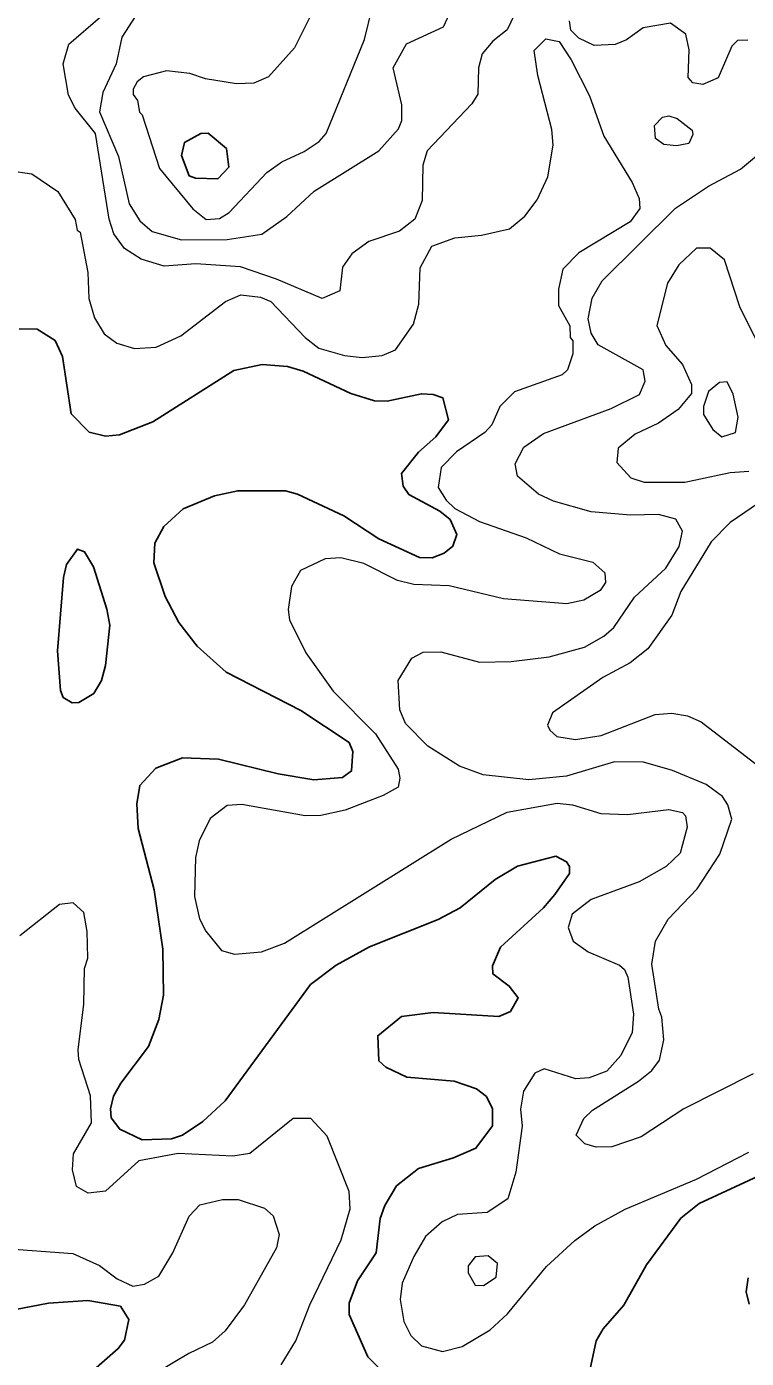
# Model space of a CAD drawing. Extents: x 763.2 to 816.8, y 7896.5 to 7952.7.
# Drawn here: x 803.516 to 805.345, y 7913.5 to 7916.884 of the extents above; entities that cross this region are included whole.
import ezdxf

# ---------------------------------------------------------------- set-up
doc = ezdxf.new("R2010")
doc.units = 0
doc.header["$LTSCALE"] = 0.064
doc.layers.add('1', color=7, linetype='Continuous', lineweight=25)
doc.layers.add('2', color=7, linetype='Continuous', lineweight=13)

msp = doc.modelspace()

# ---------------------------------------------------------------- linework, layer by layer
at = {"layer": '1'}
for points in [[(803.9093, 7916.557), (803.9169, 7916.59), (803.9586, 7916.6131), (803.9766, 7916.6137), (804.0239, 7916.5744), (804.0291, 7916.5275), (804.0017, 7916.4977), (803.9445, 7916.499), (803.9288, 7916.5048)], [(803.5937, 7915.2983), (803.6091, 7915.4847), (803.6169, 7915.5177), (803.6445, 7915.5566), (803.6629, 7915.55), (803.6856, 7915.5112), (803.7198, 7915.4044), (803.7266, 7915.3636), (803.7159, 7915.2612), (803.7055, 7915.2228), (803.6864, 7915.19), (803.6486, 7915.1666), (803.6316, 7915.1663), (803.6087, 7915.1795), (803.6019, 7915.1974)]]:
    msp.add_lwpolyline(points, close=True, dxfattribs=at)
for points in [[(803.6287, 7915.9007), (803.6069, 7916.0462), (803.588, 7916.0868), (803.5427, 7916.1157), (803.4965, 7916.1161)], [(804.0421, 7916.0105), (803.8359, 7915.8798), (803.7514, 7915.847), (803.7158, 7915.8438), (803.6746, 7915.8534), (803.6287, 7915.9007)], [(804.6995, 7914.1339), (804.6842, 7914.1656), (804.6586, 7914.1848), (804.6018, 7914.2044), (804.4822, 7914.2148), (804.4285, 7914.2398), (804.4104, 7914.2565), (804.4078, 7914.3201), (804.4679, 7914.3692), (804.5484, 7914.3789), (804.716, 7914.3691), (804.7451, 7914.3818), (804.7651, 7914.4165), (804.7422, 7914.4462), (804.7005, 7914.4771), (804.6996, 7914.4974), (804.72, 7914.5449), (804.8291, 7914.6453), (804.858, 7914.6788), (804.8951, 7914.7323), (804.8954, 7914.7498), (804.8879, 7914.7621), (804.8608, 7914.7763), (804.763, 7914.7505), (804.7064, 7914.7174), (804.6174, 7914.6452), (804.5616, 7914.6156), (804.3869, 7914.5462), (804.3023, 7914.4996), (804.2368, 7914.45), (804.0204, 7914.1548), (803.9632, 7914.1023), (803.9114, 7914.0671), (803.8839, 7914.0584), (803.8094, 7914.0556), (803.7522, 7914.0827), (803.7303, 7914.1111), (803.7286, 7914.134), (803.7365, 7914.1662), (803.7548, 7914.1997), (803.8256, 7914.2926), (803.8515, 7914.3609), (803.8632, 7914.4233), (803.8616, 7914.54), (803.84, 7914.6911), (803.7988, 7914.8469), (803.7959, 7914.9097), (803.803, 7914.956), (803.8436, 7915), (803.9117, 7915.0264), (804.0029, 7915.0231), (804.1547, 7914.9858), (804.2454, 7914.9706), (804.3184, 7914.9758), (804.3414, 7914.9928), (804.3445, 7915.0426), (804.3349, 7915.0652), (804.2125, 7915.1467), (804.0224, 7915.2441), (803.949, 7915.3102), (803.9027, 7915.3699), (803.8679, 7915.4363), (803.8391, 7915.5216), (803.841, 7915.5715), (803.8643, 7915.6143), (803.9132, 7915.6586), (803.993, 7915.6919), (804.0522, 7915.7051), (804.1731, 7915.7051), (804.2041, 7915.6966), (804.3217, 7915.641), (804.4104, 7915.5826), (804.5144, 7915.5349), (804.5459, 7915.5345), (804.5768, 7915.5461), (804.5992, 7915.5639), (804.609, 7915.5938), (804.5916, 7915.6318), (804.5659, 7915.6528), (804.487, 7915.695), (804.4724, 7915.7169), (804.4682, 7915.7486), (804.5119, 7915.803), (804.5556, 7915.8421), (804.5874, 7915.8854), (804.5737, 7915.9407), (804.5485, 7915.9499), (804.5189, 7915.9515), (804.4318, 7915.9323), (804.3999, 7915.9337), (804.3399, 7915.9523), (804.2182, 7916.0086), (804.1788, 7916.0209), (804.1146, 7916.0256), (804.0421, 7916.0105)], [(804.4555, 7913.9386), (804.5114, 7913.983), (804.6005, 7914.0099), (804.6574, 7914.0345), (804.6997, 7914.0913), (804.6995, 7914.1339)], [(805.3972, 7913.9733), (805.2249, 7913.8938), (805.178, 7913.8562), (805.0909, 7913.7379), (805.0337, 7913.6351), (804.9808, 7913.5752), (804.9631, 7913.5447), (804.9416, 7913.4454)], [(804.4163, 7913.4704), (804.3829, 7913.5041), (804.335, 7913.6115), (804.3349, 7913.6402), (804.3565, 7913.6975), (804.4038, 7913.7685), (804.414, 7913.8553), (804.4257, 7913.8885), (804.4555, 7913.9386)], [(805.3522, 7913.6377), (805.3441, 7913.6689), (805.3491, 7913.7046)], [(803.487, 7913.6241), (803.571, 7913.6402), (803.6709, 7913.6475), (803.7541, 7913.6327), (803.7757, 7913.599), (803.7647, 7913.5465), (803.7486, 7913.5248), (803.6441, 7913.4333)]]:
    msp.add_lwpolyline(points, dxfattribs=at)
at = {"layer": '2'}
for points in [[(803.7928, 7916.9129), (803.7575, 7916.8574), (803.7429, 7916.7901), (803.7092, 7916.717), (803.7006, 7916.6676), (803.7494, 7916.5545), (803.7765, 7916.4342), (803.8036, 7916.391), (803.835, 7916.3634), (803.9095, 7916.3428), (804.0255, 7916.3436), (804.1132, 7916.3573), (804.1766, 7916.4015), (804.2462, 7916.466), (804.411, 7916.5685), (804.4609, 7916.6249), (804.4695, 7916.6459), (804.4695, 7916.6853), (804.4469, 7916.7797), (804.4814, 7916.8404), (804.575, 7916.8841), (804.6045, 7916.9481)], [(804.2528, 7916.9443), (804.1961, 7916.8306), (804.1305, 7916.7571), (804.0931, 7916.7411), (804.0489, 7916.7389), (803.97, 7916.752), (803.9306, 7916.7651), (803.8714, 7916.7717), (803.813, 7916.7572), (803.7964, 7916.7443), (803.7862, 7916.7257), (803.7861, 7916.7117), (803.7973, 7916.6969), (803.8026, 7916.6674), (803.8094, 7916.6603), (803.853, 7916.5242), (803.9377, 7916.4211), (803.9717, 7916.394), (804.0055, 7916.397), (804.0306, 7916.4123), (804.1264, 7916.5136), (804.1644, 7916.5411), (804.2211, 7916.5671), (804.2587, 7916.5922), (804.2771, 7916.6125), (804.374, 7916.8516), (804.394, 7916.9311)], [(804.7554, 7916.915), (804.7368, 7916.8763), (804.7003, 7916.8477), (804.6734, 7916.8154), (804.6637, 7916.7799), (804.6621, 7916.7125), (804.647, 7916.6881), (804.5333, 7916.5686), (804.5223, 7916.5327), (804.5206, 7916.4421), (804.5019, 7916.395), (804.463, 7916.3645)], [(804.2664, 7916.1934), (804.1508, 7916.2425), (804.0588, 7916.2737), (803.9452, 7916.2818), (803.8654, 7916.2755), (803.8064, 7916.2932), (803.7642, 7916.3205), (803.737, 7916.3579), (803.7251, 7916.3954), (803.6908, 7916.6128), (803.6386, 7916.6775), (803.6219, 7916.7101), (803.6085, 7916.7898), (803.6226, 7916.8398), (803.7037, 7916.909)], [(805.3486, 7916.8503), (805.3227, 7916.8487), (805.3076, 7916.835), (805.2734, 7916.754), (805.2343, 7916.7377), (805.2088, 7916.7418), (805.1967, 7916.7547), (805.1993, 7916.8252), (805.1912, 7916.8656), (805.152, 7916.8928), (805.0822, 7916.881), (805.0404, 7916.8511), (805.0112, 7916.8391), (804.9578, 7916.836), (804.9189, 7916.8549), (804.8988, 7916.8755), (804.8954, 7916.8989)], [(803.4706, 7916.5189), (803.5289, 7916.5105), (803.595, 7916.4658), (803.6392, 7916.3945), (803.644, 7916.3674), (803.6512, 7916.3618), (803.6709, 7916.2599), (803.674, 7916.1931), (803.6879, 7916.1441), (803.7126, 7916.104), (803.745, 7916.0801), (803.7899, 7916.0667), (803.845, 7916.0701), (803.9071, 7916.0987), (804.0214, 7916.1858), (804.0603, 7916.2029), (804.1102, 7916.1967), (804.1364, 7916.1856), (804.2235, 7916.0942), (804.2583, 7916.0669), (804.3232, 7916.0485), (804.3684, 7916.0437), (804.4193, 7916.0487), (804.4527, 7916.0631), (804.4991, 7916.1282), (804.5123, 7916.1788), (804.516, 7916.2717), (804.5457, 7916.3262), (804.6038, 7916.3476), (804.6719, 7916.354), (804.7424, 7916.3709), (804.7814, 7916.4031), (804.8128, 7916.4441), (804.8406, 7916.5025), (804.8542, 7916.5834), (804.8507, 7916.6228), (804.8148, 7916.7603), (804.8051, 7916.8241), (804.8353, 7916.8537), (804.8693, 7916.8466), (804.8999, 7916.8003), (804.9459, 7916.7082), (804.9825, 7916.6058), (805.0544, 7916.488), (805.0725, 7916.4479), (805.0743, 7916.4222), (805.0491, 7916.3884), (804.9194, 7916.3095), (804.8787, 7916.2682), (804.8677, 7916.2168), (804.8675, 7916.1759), (804.896, 7916.1244), (804.897, 7916.0942), (804.9036, 7916.0861), (804.9035, 7916.0529), (804.8899, 7916.0126), (804.8766, 7915.9991)], [(804.4643, 7915.1486), (804.4595, 7915.2229), (804.4947, 7915.2794), (804.5235, 7915.2943), (804.5682, 7915.2959), (804.6669, 7915.2697), (804.7472, 7915.2713), (804.8437, 7915.2826), (804.9335, 7915.3073), (804.9824, 7915.3354), (805.0078, 7915.3574), (805.0603, 7915.4346), (805.1401, 7915.508), (805.1742, 7915.5632), (805.1828, 7915.6018), (805.1657, 7915.6329), (805.1218, 7915.6442), (805.0507, 7915.6427), (804.9505, 7915.6512), (804.8549, 7915.6786), (804.8169, 7915.6966), (804.7633, 7915.7418), (804.7575, 7915.7734), (804.7794, 7915.816), (804.8292, 7915.8502), (805.0015, 7915.9136), (805.0736, 7915.9497), (805.0873, 7915.9838), (805.0824, 7916.0121), (804.9685, 7916.0761), (804.9502, 7916.1056), (804.9431, 7916.1414), (804.953, 7916.1947), (804.9784, 7916.2383), (805.1649, 7916.4233), (805.2487, 7916.4792), (805.3297, 7916.5224), (805.3855, 7916.5686)], [(804.463, 7916.3645), (804.3849, 7916.3381), (804.3418, 7916.3067), (804.3186, 7916.2729), (804.3116, 7916.2132), (804.2664, 7916.1934)], [(805.3871, 7916.0546), (805.3285, 7916.1727), (805.2893, 7916.2918), (805.2528, 7916.3212), (805.2179, 7916.3213), (805.1735, 7916.2792), (805.1442, 7916.2325), (805.1175, 7916.125), (805.1402, 7916.0739), (805.1828, 7916.0254), (805.2058, 7915.9746), (805.2056, 7915.9518), (805.1719, 7915.9115), (805.1217, 7915.8769), (805.0626, 7915.8489), (805.0187, 7915.8131), (805.0154, 7915.7765), (805.051, 7915.7377), (805.0855, 7915.7266), (805.1888, 7915.7265), (805.3038, 7915.751), (805.3512, 7915.7544)], [(804.8766, 7915.9991), (804.7559, 7915.9563), (804.7183, 7915.9192), (804.6979, 7915.8728), (804.6802, 7915.8533), (804.6078, 7915.8037)], [(804.6078, 7915.8037), (804.5688, 7915.7643), (804.5617, 7915.7128), (804.5817, 7915.6809), (804.604, 7915.6598), (804.6662, 7915.6266), (804.7852, 7915.5851), (804.87, 7915.5443), (804.9544, 7915.5233), (804.9852, 7915.4961), (804.9868, 7915.4715), (804.9729, 7915.4511), (804.9317, 7915.4269), (804.8886, 7915.4177), (804.7275, 7915.4304), (804.5895, 7915.4632), (804.4994, 7915.4668), (804.4585, 7915.4772), (804.373, 7915.5199), (804.3144, 7915.5343), (804.2744, 7915.5321), (804.2113, 7915.502), (804.1887, 7915.4612), (804.1806, 7915.4034), (804.1838, 7915.3771), (804.2252, 7915.2934), (804.2949, 7915.1958), (804.4022, 7915.0871), (804.4599, 7914.997), (804.4645, 7914.9742), (804.46, 7914.9519), (804.4214, 7914.9301), (804.325, 7914.8933), (804.2635, 7914.8799), (804.2238, 7914.8785), (804.0628, 7914.9079), (804.025, 7914.9047), (803.982, 7914.8723), (803.954, 7914.815), (803.9451, 7914.7726), (803.9421, 7914.6737), (803.9551, 7914.6168), (803.9706, 7914.5857), (804.0106, 7914.5365), (804.0441, 7914.527), (804.1121, 7914.5336), (804.1711, 7914.5552), (804.5946, 7914.8193), (804.7365, 7914.8883), (804.864, 7914.9113), (804.9029, 7914.9065), (804.975, 7914.8848), (805.043, 7914.8818), (805.1474, 7914.8948), (805.1825, 7914.8874), (805.19, 7914.8792), (805.1942, 7914.8499), (805.1762, 7914.7837), (805.1409, 7914.7503), (805.0725, 7914.7115), (804.9506, 7914.6666), (804.9024, 7914.629), (804.8923, 7914.5948), (804.9046, 7914.5606), (804.9431, 7914.5333), (805.0223, 7914.4993), (805.0352, 7914.488), (805.0438, 7914.4684), (805.0577, 7914.3746), (805.0546, 7914.328), (805.0262, 7914.2699), (804.9903, 7914.2297), (804.9455, 7914.2128), (804.9114, 7914.2101), (804.8307, 7914.2358), (804.8071, 7914.2249), (804.7786, 7914.1793), (804.7704, 7914.1333), (804.7752, 7914.0904), (804.7587, 7913.973), (804.7386, 7913.9054), (804.6862, 7913.871), (804.6106, 7913.866), (804.5721, 7913.8468), (804.5292, 7913.8098), (804.4995, 7913.7593), (804.4704, 7913.6913), (804.4648, 7913.6501), (804.4739, 7913.5939), (804.492, 7913.5581), (804.5193, 7913.532), (804.5724, 7913.5177), (804.6222, 7913.5299), (804.6936, 7913.5724), (804.7375, 7913.6131)], [(805.3941, 7915.6862), (805.304, 7915.6242), (805.2553, 7915.5752), (805.1783, 7915.4493), (805.1558, 7915.3884), (805.0946, 7915.303), (805.0497, 7915.2679), (804.9801, 7915.2304), (804.8522, 7915.1407), (804.8397, 7915.1096), (804.845, 7915.0964), (804.8627, 7915.0808), (804.9108, 7915.0726), (804.9759, 7915.0833), (805.1132, 7915.1364), (805.1551, 7915.1397), (805.1953, 7915.1332), (805.2302, 7915.1175), (805.3744, 7915.0068)], [(804.7917, 7914.9706), (804.6757, 7914.9832), (804.6156, 7915.0046), (804.5355, 7915.056), (804.4781, 7915.1137), (804.4643, 7915.1486)], [(805.362, 7914.2228), (805.1862, 7914.134), (805.0771, 7914.0632), (805.0028, 7914.0373), (804.9627, 7914.0371), (804.9339, 7914.0449), (804.9125, 7914.0677), (804.9314, 7914.1099), (804.9534, 7914.1311), (805.0706, 7914.2042), (805.1044, 7914.2316), (805.1237, 7914.258), (805.135, 7914.3094), (805.1303, 7914.3673), (805.1221, 7914.3879), (805.1043, 7914.5022), (805.1138, 7914.5607), (805.1464, 7914.6166), (805.2195, 7914.6937), (805.2778, 7914.781), (805.3078, 7914.8707), (805.2977, 7914.9068), (805.2846, 7914.9278), (805.2425, 7914.9587), (805.1568, 7914.994), (805.0837, 7915.0149), (805.0094, 7915.0164), (804.888, 7914.9799), (804.7917, 7914.9706)], [(804.1623, 7913.4834), (804.1997, 7913.545), (804.2356, 7913.6363), (804.3148, 7913.8014), (804.3378, 7913.8803), (804.3352, 7913.9244), (804.2793, 7914.0644), (804.2378, 7914.1093), (804.1931, 7914.1093), (804.0826, 7914.0207), (804.0397, 7914.0142), (803.9003, 7914.0205), (803.8009, 7914.0021), (803.716, 7913.9254), (803.6716, 7913.9203), (803.642, 7913.9367), (803.6317, 7913.9789), (803.6348, 7914.0198), (803.6803, 7914.0987), (803.6775, 7914.1669), (803.6486, 7914.2598), (803.6463, 7914.2845), (803.661, 7914.4003), (803.6626, 7914.4908), (803.6709, 7914.5169), (803.6691, 7914.585), (803.6606, 7914.6334), (803.634, 7914.658), (803.5994, 7914.6532), (803.498, 7914.5736)], [(805.2177, 7913.9559), (805.351, 7914.0244)], [(804.7375, 7913.6131), (804.8365, 7913.7332), (804.909, 7913.7993), (804.96, 7913.8369), (805.0366, 7913.8792), (805.2177, 7913.9559)], [(803.4489, 7913.7804), (803.633, 7913.767), (803.7005, 7913.7361), (803.7454, 7913.7021), (803.7851, 7913.6839), (803.8149, 7913.6885), (803.8513, 7913.7087), (803.8874, 7913.7685), (803.929, 7913.8612), (803.9554, 7913.8905), (804.0134, 7913.904), (804.0529, 7913.9037), (804.1198, 7913.8815), (804.1425, 7913.8625), (804.1573, 7913.8146), (804.1505, 7913.7809), (804.0694, 7913.6358), (804.0199, 7913.5699), (803.9883, 7913.5412), (803.9274, 7913.5126), (803.7684, 7913.4178)]]:
    msp.add_lwpolyline(points, dxfattribs=at)
for points in [[(805.135, 7916.5848), (805.1139, 7916.5998), (805.1113, 7916.6329), (805.1317, 7916.6545), (805.1477, 7916.658), (805.1692, 7916.651), (805.2075, 7916.6213), (805.2089, 7916.6106), (805.1986, 7916.5875), (805.1671, 7916.5811)], [(805.3174, 7915.8528), (805.3242, 7915.8918), (805.3114, 7915.9502), (805.2964, 7915.9821), (805.2764, 7915.9799), (805.2483, 7915.9568), (805.2356, 7915.9188), (805.2357, 7915.8986), (805.2597, 7915.8603), (805.2824, 7915.8418)], [(804.7122, 7913.7412), (804.689, 7913.7607), (804.6552, 7913.7578), (804.6377, 7913.7349), (804.6374, 7913.7173), (804.6559, 7913.6864), (804.6766, 7913.6855), (804.709, 7913.7065)]]:
    msp.add_lwpolyline(points, close=True, dxfattribs=at)

doc.saveas('drawing.dxf')
